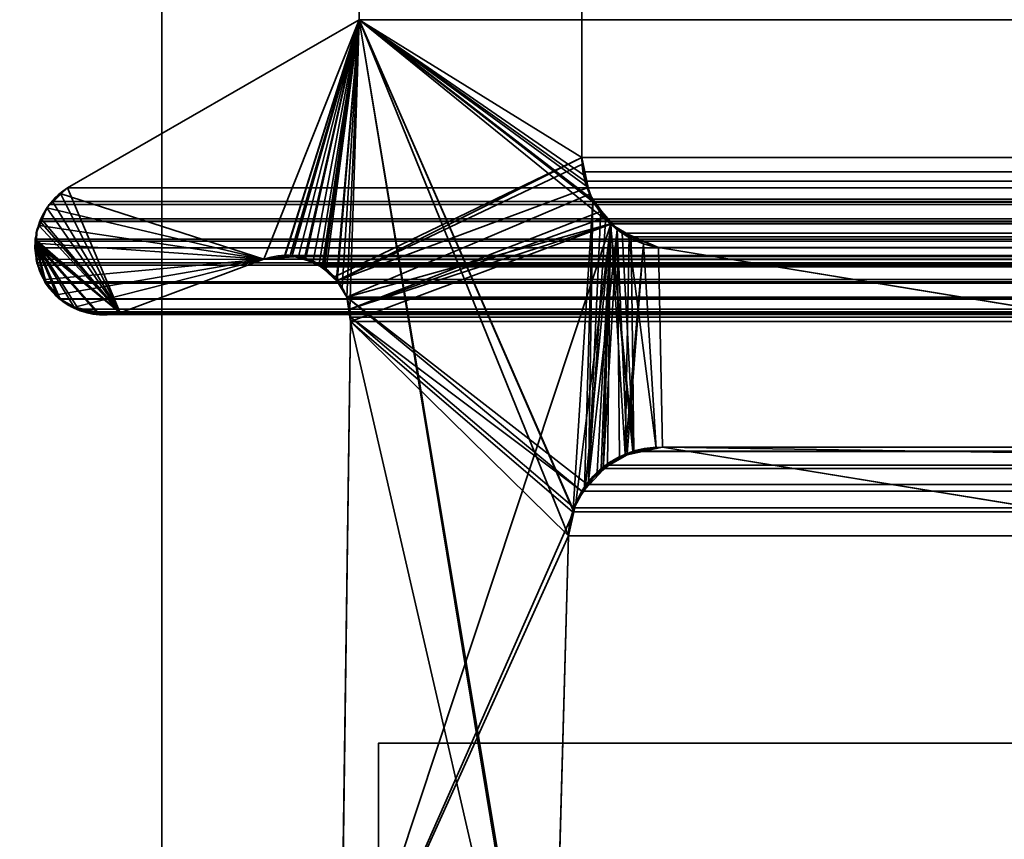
# Model space of a CAD drawing. Header units: millimetres. Extents: x -603 to 3703, y -115 to 193.
# Tile 456 of 656: x 1024.34 to 1028.89, y 3.57 to 7.35. Entities that reach past the tile are written whole.
import ezdxf

# ---------------------------------------------------------------- set-up
doc = ezdxf.new("R2010")
doc.units = ezdxf.units.MM
doc.layers.add('152', color=7, linetype='Continuous', true_color=0xffffff)

# ---------------------------------------------------------------- blocks, each defined once
blk = doc.blocks.new('UG_SURFACE_002')
at = {"layer": '152', "color": 252, "linetype": 'Continuous', "lineweight": 35}
for points in [[(2165, -18, 2212.25), (2165, 174.4, 2212.25), (835, 174.4, 2212.25), (835, -18, 2212.25)], [(985, -18, 2062.2499), (985, 174.4, 2062.2499), (2015.0001, 174.4, 2062.2499), (2015.0001, -18, 2062.2499)]]:
    blk.add_3dface(points, dxfattribs=at)
blk = doc.blocks.new('UG_SURFACE_050')
at = {"layer": '152', "color": 252, "linetype": 'Continuous', "lineweight": 35}
for points in [[(1025, -29.92, 2022.2499), (1025, 14.42, 2022.2499), (1023.5, 14.42, 2023.7501), (1023.5, -29.92, 2023.7501)], [(1023.5, -29.92, -8.75), (1023.5, 14.42, -8.75), (1025, 14.42, -8.75), (1025, -29.92, -8.75)], [(1025, -29.92, 2022.2499), (1025, -29.92, -8.75), (1025, 14.42, -8.75), (1025, 14.42, 2022.2499)]]:
    blk.add_3dface(points, dxfattribs=at)
blk = doc.blocks.new('UG_SURFACE_055')
at = {"layer": '152', "color": 252, "linetype": 'Continuous', "lineweight": 35}
for points in [[(1023.5, -29.92, 2023.7501), (1976.5, -29.92, 2023.7501), (1976.5, 14.42, 2023.7501), (1023.5, 14.42, 2023.7501)], [(1023.5, -29.92, 2023.7501), (1023.5, 14.42, 2023.7501), (1025, 14.42, 2022.2499), (1025, -29.92, 2022.2499)], [(1025, -29.92, 2022.2499), (1025, 14.42, 2022.2499), (1975, 14.42, 2022.2499), (1975, -29.92, 2022.2499)]]:
    blk.add_3dface(points, dxfattribs=at)
blk = doc.blocks.new('UG_SURFACE_057')
at = {"layer": '152', "color": 252, "linetype": 'Continuous', "lineweight": 35}
for points in [[(1026, 4.0145, -7.75), (1041, 4.0145, -7.75), (1041, 4.0145, -8.75), (1026, 4.0145, -8.75)], [(1041, 4.0145, -7.75), (1026, 4.0145, -7.75), (1026, -24.9528, -7.75), (1974, -24.9528, -7.75)], [(1026, -24.9528, -8.75), (1026, 4.0145, -8.75), (1041, 4.0145, -8.75)], [(1041, 4.0145, -8.75), (1959, 4.0145, -8.75), (1026, -24.9528, -8.75)], [(1959, 4.0145, -8.75), (1974, 4.0145, -8.75), (1974, -24.9528, -8.75), (1026, -24.9528, -8.75)], [(1026, -24.9528, -7.75), (1026, 4.0145, -7.75), (1026, 4.0145, -8.75), (1026, -24.9528, -8.75)]]:
    blk.add_3dface(points, dxfattribs=at)
blk = doc.blocks.new('UG_SURFACE_092')
at = {"layer": '152', "color": 7, "linetype": 'Continuous', "lineweight": 35}
for points in [[(1026.9384, 11.8663, -8.75), (1026.9384, 6.7187, -8.75), (1025.9112, 7.3541, -8.75), (1025.9112, 11.6334, -8.75)], [(1026.9384, 6.7187, 2020.3116), (1026.9384, 11.8663, 2020.3116), (1025.9112, 11.6334, 2021.3387), (1025.9112, 7.3541, 2021.3387)], [(1026.9384, 6.7187, -8.75), (1026.9384, 11.8663, -8.75), (1026.9384, 11.8663, 2020.3116), (1026.9384, 6.7187, 2020.3116)], [(1025.9112, 7.3541, 2021.3387), (1025.9112, 11.6334, 2021.3387), (1025.9112, 11.6334, -8.75), (1025.9112, 7.3541, -8.75)], [(1024.5358, 6.55, -8.75), (1024.5647, 6.5775, -8.75), (1025.9112, 7.3541, -8.75), (1025.4709, 6.2483, -8.75)], [(1024.5647, 6.5775, 2022.6853), (1025.9112, 7.3541, 2021.3387), (1025.9112, 7.3541, -8.75), (1024.5647, 6.5775, -8.75)], [(1024.8069, 6.0016, 2022.4433), (1025.4709, 6.2483, 2021.7791), (1025.9112, 7.3541, 2021.3387), (1024.5647, 6.5775, 2022.6853)], [(1025.5657, 6.2625, -8.75), (1025.4709, 6.2483, -8.75), (1025.9112, 7.3541, -8.75)], [(1025.9112, 7.3541, 2021.3387), (1025.4709, 6.2483, 2021.7791), (1025.5656, 6.2561, 2021.6844)], [(1025.5656, 6.2561, 2021.6844), (1025.6313, 6.2615, 2021.6186), (1025.9112, 7.3541, 2021.3387)], [(1025.9112, 7.3541, -8.75), (1025.5923, 6.2665, -8.75), (1025.5657, 6.2625, -8.75)], [(1025.6628, 6.2488, -8.75), (1025.5923, 6.2665, -8.75), (1025.9112, 7.3541, -8.75)], [(1025.9112, 7.3541, 2021.3387), (1025.6313, 6.2615, 2021.6186), (1025.6625, 6.2472, 2021.5874)], [(1025.6625, 6.2472, 2021.5874), (1025.7499, 6.2071, 2021.5001), (1025.9112, 7.3541, 2021.3387)], [(1025.9112, 7.3541, -8.75), (1025.6983, 6.2399, -8.75), (1025.6628, 6.2488, -8.75)], [(1025.7467, 6.2043, -8.75), (1025.6983, 6.2399, -8.75), (1025.9112, 7.3541, -8.75)], [(1025.9112, 7.3541, -8.75), (1026.9384, 6.7187, -8.75), (1025.7963, 6.1678, -8.75), (1025.7467, 6.2043, -8.75)], [(1025.7499, 6.2071, 2021.5001), (1025.7584, 6.2033, 2021.4915), (1025.9112, 7.3541, 2021.3387)], [(1025.9112, 7.3541, 2021.3387), (1025.7584, 6.2033, 2021.4915), (1025.8086, 6.1456, 2021.4415)], [(1025.8086, 6.1456, 2021.4415), (1025.8318, 6.1188, 2021.4181), (1025.9112, 7.3541, 2021.3387)], [(1025.9112, 7.3541, 2021.3387), (1025.8318, 6.1188, 2021.4181), (1025.8535, 6.0731, 2021.3964)], [(1025.8535, 6.0731, 2021.3964), (1025.8678, 6.0177, 2021.3821), (1025.9112, 7.3541, 2021.3387)], [(1026.8117, 1.8784, 2020.4382), (1025.9112, 7.3541, 2021.3387), (1025.8678, 6.0177, 2021.3821), (1025.8716, 5.9608, 2021.3785)], [(1025.9112, 7.3541, 2021.3387), (1026.9462, 6.638, 2020.3037), (1026.9414, 6.6882, 2020.3085), (1026.9384, 6.7187, 2020.3116)], [(1025.9112, 7.3541, 2021.3387), (1026.8995, 5.0942, 2020.3505), (1026.9901, 6.5167, 2020.2599), (1026.9666, 6.5817, 2020.2835)], [(1025.9112, 7.3541, 2021.3387), (1026.799, 1.9593, 2020.4511), (1026.7951, 2.0412, 2020.4549)], [(1026.9666, 6.5817, 2020.2835), (1026.9462, 6.638, 2020.3037), (1025.9112, 7.3541, 2021.3387)], [(1025.9112, 7.3541, 2021.3387), (1026.8776, 4.9715, 2020.3724), (1026.8986, 5.0895, 2020.3514)], [(1025.9112, 7.3541, 2021.3387), (1026.8117, 1.8784, 2020.4382), (1026.799, 1.9593, 2020.4511)], [(1026.7951, 2.0412, 2020.4549), (1026.8776, 4.9715, 2020.3724), (1025.9112, 7.3541, 2021.3387)], [(1026.8986, 5.0895, 2020.3514), (1026.8995, 5.0942, 2020.3505), (1025.9112, 7.3541, 2021.3387)], [(1025.8081, 6.1482, -8.75), (1025.7963, 6.1678, -8.75), (1026.9384, 6.7187, -8.75)], [(1025.8081, 6.1482, -8.75), (1026.9384, 6.7187, -8.75), (1026.9448, 6.689, -8.75)], [(1025.8081, 6.1482, -8.75), (1026.9448, 6.689, -8.75), (1026.9678, 6.5798, -8.75)], [(1026.9384, 6.7187, -8.75), (1026.9384, 6.7187, 2020.3116), (1026.9414, 6.6882, 2020.3085)], [(1026.9414, 6.6882, 2020.3085), (1026.9448, 6.689, -8.75), (1026.9384, 6.7187, -8.75)], [(1026.9448, 6.689, -8.75), (1026.9414, 6.6882, 2020.3085), (1026.9462, 6.638, 2020.3037)], [(1026.9448, 6.689, -8.75), (1026.9462, 6.638, 2020.3037), (1026.9666, 6.5817, 2020.2835)], [(1026.9666, 6.5817, 2020.2835), (1026.9678, 6.5798, -8.75), (1026.9448, 6.689, -8.75)], [(1024.4691, 6.4856, -8.75), (1024.47, 6.4877, -8.75), (1024.5358, 6.55, -8.75), (1025.4709, 6.2483, -8.75)], [(1024.5343, 6.5488, 2022.7156), (1024.4706, 6.4886, 2022.7795), (1024.4691, 6.4854, 2022.7809), (1024.8069, 6.0016, 2022.4433)], [(1024.5343, 6.5488, 2022.7156), (1024.5358, 6.55, -8.75), (1024.47, 6.4877, -8.75)], [(1024.47, 6.4877, -8.75), (1024.4706, 6.4886, 2022.7795), (1024.5343, 6.5488, 2022.7156)], [(1024.5358, 6.55, -8.75), (1024.5343, 6.5488, 2022.7156), (1024.5647, 6.5775, 2022.6853)], [(1024.5647, 6.5775, 2022.6853), (1024.5343, 6.5488, 2022.7156), (1024.8069, 6.0016, 2022.4433)], [(1024.5647, 6.5775, 2022.6853), (1024.5647, 6.5775, -8.75), (1024.5358, 6.55, -8.75)], [(1026.9678, 6.5798, -8.75), (1026.9742, 6.5488, -8.75), (1025.8535, 6.0731, -8.75), (1025.8081, 6.1482, -8.75)], [(1025.8678, 6.0177, -8.75), (1025.8535, 6.0731, -8.75), (1026.9742, 6.5488, -8.75), (1027.0296, 6.471, -8.75)], [(1026.9742, 6.5488, -8.75), (1026.9666, 6.5817, 2020.2835), (1026.9901, 6.5167, 2020.2599)], [(1026.9742, 6.5488, -8.75), (1026.9678, 6.5798, -8.75), (1026.9666, 6.5817, 2020.2835)], [(1026.9742, 6.5488, -8.75), (1026.9901, 6.5167, 2020.2599), (1027.027, 6.4733, 2020.2231)], [(1027.027, 6.4733, 2020.2231), (1027.0296, 6.471, -8.75), (1026.9742, 6.5488, -8.75)], [(1026.9901, 6.5167, 2020.2599), (1026.8995, 5.0942, 2020.3505), (1026.9511, 5.1885, 2020.299)], [(1026.9511, 5.1885, 2020.299), (1026.9694, 5.2222, 2020.2806), (1026.9901, 6.5167, 2020.2599)], [(1027.027, 6.4733, 2020.2231), (1026.9901, 6.5167, 2020.2599), (1026.9694, 5.2222, 2020.2806)], [(1024.4348, 6.4049, -8.75), (1024.4322, 6.405, 2022.8179), (1024.4691, 6.4854, 2022.7809)], [(1024.8069, 6.0016, 2022.4433), (1024.4691, 6.4854, 2022.7809), (1024.4322, 6.405, 2022.8179)], [(1024.4691, 6.4854, 2022.7809), (1024.4691, 6.4856, -8.75), (1024.4348, 6.4049, -8.75)], [(1025.4709, 6.2483, -8.75), (1024.4348, 6.4049, -8.75), (1024.4691, 6.4856, -8.75)], [(1024.4691, 6.4856, -8.75), (1024.4691, 6.4854, 2022.7809), (1024.4706, 6.4886, 2022.7795)], [(1024.4706, 6.4886, 2022.7795), (1024.47, 6.4877, -8.75), (1024.4691, 6.4856, -8.75)], [(1025.8678, 6.0177, -8.75), (1027.0296, 6.471, -8.75), (1027.0498, 6.4428, -8.75)], [(1027.0493, 6.447, 2020.2007), (1027.027, 6.4733, 2020.2231), (1026.9694, 5.2222, 2020.2806)], [(1027.0296, 6.471, -8.75), (1027.027, 6.4733, 2020.2231), (1027.0493, 6.447, 2020.2007)], [(1027.0493, 6.447, 2020.2007), (1027.0498, 6.4428, -8.75), (1027.0296, 6.471, -8.75)], [(1025.825, 2.6459, -8.75), (1027.0734, 6.4097, -8.75), (1026.9108, 5.1239, -8.75), (1026.9032, 5.0887, -8.75)], [(1027.0734, 6.4097, -8.75), (1025.825, 2.6459, -8.75), (1025.8716, 5.9608, -8.75)], [(1027.0498, 6.4428, -8.75), (1027.0734, 6.4097, -8.75), (1025.8678, 6.0177, -8.75)], [(1025.8716, 5.9608, -8.75), (1025.8678, 6.0177, -8.75), (1027.0734, 6.4097, -8.75)], [(1026.9549, 5.1872, -8.75), (1026.9108, 5.1239, -8.75), (1027.0734, 6.4097, -8.75)], [(1027.0734, 6.4097, -8.75), (1027.0095, 5.2657, -8.75), (1026.9549, 5.1872, -8.75)], [(1026.9694, 5.2222, 2020.2806), (1027.1012, 6.386, 2020.1488), (1027.0493, 6.447, 2020.2007)], [(1027.0365, 5.2832, -8.75), (1027.0095, 5.2657, -8.75), (1027.0734, 6.4097, -8.75)], [(1027.0734, 6.4097, -8.75), (1027.1389, 5.3495, -8.75), (1027.0365, 5.2832, -8.75)], [(1027.0498, 6.4428, -8.75), (1027.0493, 6.447, 2020.2007), (1027.1012, 6.386, 2020.1488)], [(1027.1012, 6.386, 2020.1488), (1027.0734, 6.4097, -8.75), (1027.0498, 6.4428, -8.75)], [(1027.1389, 5.3495, -8.75), (1027.0734, 6.4097, -8.75), (1027.1571, 6.3596, -8.75)], [(1027.0734, 6.4097, -8.75), (1027.1012, 6.386, 2020.1488), (1027.1547, 6.3626, 2020.0953)], [(1027.1547, 6.3626, 2020.0953), (1027.1571, 6.3596, -8.75), (1027.0734, 6.4097, -8.75)], [(1024.4322, 6.405, 2022.8179), (1024.4243, 6.388, 2022.8257), (1024.4168, 6.3218, 2022.8333), (1024.8069, 6.0016, 2022.4433)], [(1024.4201, 6.3223, -8.75), (1024.4168, 6.3218, 2022.8333), (1024.4243, 6.388, 2022.8257)], [(1024.4201, 6.3223, -8.75), (1024.4203, 6.3707, -8.75), (1024.4348, 6.4049, -8.75), (1025.4709, 6.2483, -8.75)], [(1024.4243, 6.388, 2022.8257), (1024.4203, 6.3707, -8.75), (1024.4201, 6.3223, -8.75)], [(1024.4203, 6.3707, -8.75), (1024.4243, 6.388, 2022.8257), (1024.4322, 6.405, 2022.8179)], [(1024.4322, 6.405, 2022.8179), (1024.4348, 6.4049, -8.75), (1024.4203, 6.3707, -8.75)], [(1027.1012, 6.386, 2020.1488), (1026.9694, 5.2222, 2020.2806), (1027.038, 5.2773, 2020.2119)], [(1027.038, 5.2773, 2020.2119), (1027.1133, 5.3379, 2020.1368), (1027.1012, 6.386, 2020.1488)], [(1027.1547, 6.3626, 2020.0953), (1027.1012, 6.386, 2020.1488), (1027.1482, 5.3455, 2020.1018), (1027.2824, 5.3748, 2019.9676)], [(1027.1012, 6.386, 2020.1488), (1027.1133, 5.3379, 2020.1368), (1027.1482, 5.3455, 2020.1018)], [(1024.4235, 6.2316, 2022.8267), (1024.4142, 6.2992, 2022.8357), (1024.4201, 6.3223, -8.75)], [(1024.4142, 6.2992, 2022.8357), (1024.4168, 6.3218, 2022.8333), (1024.4201, 6.3223, -8.75)], [(1024.4168, 6.3218, 2022.8333), (1024.4142, 6.2992, 2022.8357), (1024.4235, 6.2316, 2022.8267), (1024.457, 6.1528, 2022.7931)], [(1024.457, 6.1528, 2022.7931), (1024.5141, 6.0866, 2022.7361), (1024.4168, 6.3218, 2022.8333)], [(1024.5141, 6.0866, 2022.7361), (1024.5521, 6.0471, 2022.6979), (1024.5962, 6.0239, 2022.6538), (1024.4168, 6.3218, 2022.8333)], [(1024.5962, 6.0239, 2022.6538), (1024.6167, 6.0132, 2022.6333), (1024.6972, 6.0054, 2022.5527), (1024.4168, 6.3218, 2022.8333)], [(1024.6972, 6.0054, 2022.5527), (1024.785, 5.9969, 2022.465), (1024.8069, 6.0016, 2022.4433), (1024.4168, 6.3218, 2022.8333)], [(1024.4201, 6.3223, -8.75), (1024.4199, 6.2475, -8.75), (1024.4235, 6.2316, 2022.8267)], [(1024.4199, 6.2475, -8.75), (1024.4201, 6.3223, -8.75), (1025.4709, 6.2483, -8.75)], [(1027.1571, 6.3596, -8.75), (1027.2237, 6.3197, -8.75), (1027.1389, 5.3495, -8.75)], [(1027.1478, 5.3511, -8.75), (1027.1389, 5.3495, -8.75), (1027.2237, 6.3197, -8.75)], [(1027.2826, 5.3758, -8.75), (1027.1478, 5.3511, -8.75), (1027.2237, 6.3197, -8.75)], [(1027.2824, 5.3748, 2019.9676), (1027.3108, 5.381, 2019.9392), (1027.2921, 6.3024, 2019.958), (1027.1547, 6.3626, 2020.0953)], [(1027.1571, 6.3596, -8.75), (1027.1547, 6.3626, 2020.0953), (1027.2921, 6.3024, 2019.958)], [(1027.2921, 6.3024, 2019.958), (1027.2237, 6.3197, -8.75), (1027.1571, 6.3596, -8.75)], [(1027.2237, 6.3197, -8.75), (1027.2921, 6.3024, -8.75), (1027.3108, 5.381, -8.75), (1027.2826, 5.3758, -8.75)], [(1027.2921, 6.3024, 2019.958), (1027.2921, 6.3024, -8.75), (1027.2237, 6.3197, -8.75)], [(1036.4149, 3.8982, -8.75), (1027.3108, 5.381, -8.75), (1027.2921, 6.3024, -8.75), (1033.5108, 5.2872, -8.75)], [(1033.5108, 5.2872, 2013.7391), (1027.2921, 6.3024, 2019.958), (1027.3108, 5.381, 2019.9392)], [(1033.5108, 5.2872, -8.75), (1027.2921, 6.3024, -8.75), (1027.2921, 6.3024, 2019.958), (1033.5108, 5.2872, 2013.7391)], [(1025.4709, 6.2483, -8.75), (1024.4612, 6.1543, -8.75), (1024.4235, 6.2316, -8.75), (1024.4199, 6.2475, -8.75)], [(1024.4199, 6.2475, -8.75), (1024.4235, 6.2316, -8.75), (1024.4235, 6.2316, 2022.8267)], [(1024.4235, 6.2316, -8.75), (1024.4612, 6.1543, -8.75), (1024.457, 6.1528, 2022.7931)], [(1024.457, 6.1528, 2022.7931), (1024.4235, 6.2316, 2022.8267), (1024.4235, 6.2316, -8.75)], [(1024.5142, 6.0843, -8.75), (1024.4808, 6.1139, -8.75), (1024.4612, 6.1543, -8.75), (1025.4709, 6.2483, -8.75)], [(1024.5974, 6.0268, -8.75), (1024.5675, 6.0372, -8.75), (1024.5142, 6.0843, -8.75), (1025.4709, 6.2483, -8.75)], [(1024.5974, 6.0268, -8.75), (1025.4709, 6.2483, -8.75), (1024.8069, 6.0016, -8.75), (1024.6966, 5.995, -8.75)], [(1025.4709, 6.2483, 2021.7791), (1024.8069, 6.0016, 2022.4433), (1024.8069, 6.0016, -8.75), (1025.4709, 6.2483, -8.75)], [(1025.4709, 6.2483, -8.75), (1025.5657, 6.2625, -8.75), (1025.5656, 6.2561, 2021.6844)], [(1025.5656, 6.2561, 2021.6844), (1025.4709, 6.2483, 2021.7791), (1025.4709, 6.2483, -8.75)], [(1025.6313, 6.2615, 2021.6186), (1025.5656, 6.2561, 2021.6844), (1025.5657, 6.2625, -8.75)], [(1025.6313, 6.2615, 2021.6186), (1025.5657, 6.2625, -8.75), (1025.5923, 6.2665, -8.75)], [(1025.5923, 6.2665, -8.75), (1025.6628, 6.2488, -8.75), (1025.6625, 6.2472, 2021.5874)], [(1025.6625, 6.2472, 2021.5874), (1025.6313, 6.2615, 2021.6186), (1025.5923, 6.2665, -8.75)], [(1025.6625, 6.2472, 2021.5874), (1025.6628, 6.2488, -8.75), (1025.6983, 6.2399, -8.75)], [(1025.7499, 6.2071, 2021.5001), (1025.6625, 6.2472, 2021.5874), (1025.6983, 6.2399, -8.75)], [(1025.6983, 6.2399, -8.75), (1025.7467, 6.2043, -8.75), (1025.7499, 6.2071, 2021.5001)], [(1025.7584, 6.2033, 2021.4915), (1025.7499, 6.2071, 2021.5001), (1025.7467, 6.2043, -8.75)], [(1025.7467, 6.2043, -8.75), (1025.7963, 6.1678, -8.75), (1025.8086, 6.1456, 2021.4415)], [(1025.8086, 6.1456, 2021.4415), (1025.7584, 6.2033, 2021.4915), (1025.7467, 6.2043, -8.75)], [(1024.4622, 6.1404, 2022.7878), (1024.457, 6.1528, 2022.7931), (1024.4612, 6.1543, -8.75)], [(1024.457, 6.1528, 2022.7931), (1024.4622, 6.1404, 2022.7878), (1024.5141, 6.0866, 2022.7361)], [(1024.4612, 6.1543, -8.75), (1024.4808, 6.1139, -8.75), (1024.4622, 6.1404, 2022.7878)], [(1024.5141, 6.0866, 2022.7361), (1024.4622, 6.1404, 2022.7878), (1024.4808, 6.1139, -8.75)], [(1025.7963, 6.1678, -8.75), (1025.8081, 6.1482, -8.75), (1025.8086, 6.1456, 2021.4415)], [(1025.8081, 6.1482, -8.75), (1025.8535, 6.0731, -8.75), (1025.8535, 6.0731, 2021.3964)], [(1025.8535, 6.0731, 2021.3964), (1025.8318, 6.1188, 2021.4181), (1025.8081, 6.1482, -8.75)], [(1025.8318, 6.1188, 2021.4181), (1025.8086, 6.1456, 2021.4415), (1025.8081, 6.1482, -8.75)], [(1024.4808, 6.1139, -8.75), (1024.5142, 6.0843, -8.75), (1024.5141, 6.0866, 2022.7361)], [(1024.5521, 6.0471, 2022.6979), (1024.5141, 6.0866, 2022.7361), (1024.5142, 6.0843, -8.75)], [(1024.5142, 6.0843, -8.75), (1024.5675, 6.0372, -8.75), (1024.5521, 6.0471, 2022.6979)], [(1024.5962, 6.0239, 2022.6538), (1024.5521, 6.0471, 2022.6979), (1024.5675, 6.0372, -8.75)], [(1025.8535, 6.0731, -8.75), (1025.8678, 6.0177, -8.75), (1025.8716, 5.9608, 2021.3785)], [(1025.8716, 5.9608, 2021.3785), (1025.8678, 6.0177, 2021.3821), (1025.8535, 6.0731, -8.75)], [(1025.8678, 6.0177, 2021.3821), (1025.8535, 6.0731, 2021.3964), (1025.8535, 6.0731, -8.75)], [(1024.5675, 6.0372, -8.75), (1024.5974, 6.0268, -8.75), (1024.5962, 6.0239, 2022.6538)], [(1024.6167, 6.0132, 2022.6333), (1024.5962, 6.0239, 2022.6538), (1024.5974, 6.0268, -8.75)], [(1024.5974, 6.0268, -8.75), (1024.6897, 5.9946, -8.75), (1024.6972, 6.0054, 2022.5527)], [(1024.6972, 6.0054, 2022.5527), (1024.6167, 6.0132, 2022.6333), (1024.5974, 6.0268, -8.75)], [(1024.6966, 5.995, -8.75), (1024.6897, 5.9946, -8.75), (1024.5974, 6.0268, -8.75)], [(1024.6897, 5.9946, -8.75), (1024.6966, 5.995, -8.75), (1024.6972, 6.0054, 2022.5527)], [(1024.785, 5.9969, 2022.465), (1024.6972, 6.0054, 2022.5527), (1024.6966, 5.995, -8.75)], [(1024.6966, 5.995, -8.75), (1024.8069, 6.0016, -8.75), (1024.8069, 6.0016, 2022.4433)], [(1024.8069, 6.0016, 2022.4433), (1024.785, 5.9969, 2022.465), (1024.6966, 5.995, -8.75)], [(1025.8678, 6.0177, -8.75), (1025.8716, 5.9608, -8.75), (1025.8716, 5.9608, 2021.3785)], [(1025.825, 2.6459, 2021.425), (1025.8716, 5.9608, 2021.3785), (1025.8716, 5.9608, -8.75), (1025.825, 2.6459, -8.75)], [(1025.8716, 5.9608, 2021.3785), (1025.825, 2.6459, 2021.425), (1025.826, 2.4847, 2021.4241), (1026.8117, 1.8784, 2020.4382)], [(1027.1478, 5.3511, -8.75), (1027.2826, 5.3758, -8.75), (1027.2824, 5.3748, 2019.9676)], [(1027.2824, 5.3748, 2019.9676), (1027.1482, 5.3455, 2020.1018), (1027.1478, 5.3511, -8.75)], [(1027.3108, 5.381, 2019.9392), (1027.2824, 5.3748, 2019.9676), (1027.2826, 5.3758, -8.75)], [(1027.2826, 5.3758, -8.75), (1027.3108, 5.381, -8.75), (1027.3108, 5.381, 2019.9392)], [(1027.3108, 5.381, 2019.9392), (1036.4149, 3.8982, 2010.8352), (1033.5448, 5.2832, 2013.7053), (1033.5108, 5.2872, 2013.7391)], [(1027.3108, 5.381, -8.75), (1036.4149, 3.8982, -8.75), (1036.4149, 3.8982, 2010.8352), (1027.3108, 5.381, 2019.9392)], [(1027.0365, 5.2832, -8.75), (1027.1389, 5.3495, -8.75), (1027.1482, 5.3455, 2020.1018)], [(1027.1482, 5.3455, 2020.1018), (1027.1133, 5.3379, 2020.1368), (1027.0365, 5.2832, -8.75)], [(1027.1133, 5.3379, 2020.1368), (1027.038, 5.2773, 2020.2119), (1027.0365, 5.2832, -8.75)], [(1027.1389, 5.3495, -8.75), (1027.1478, 5.3511, -8.75), (1027.1482, 5.3455, 2020.1018)], [(1026.9549, 5.1872, -8.75), (1027.0095, 5.2657, -8.75), (1027.038, 5.2773, 2020.2119)], [(1027.038, 5.2773, 2020.2119), (1026.9694, 5.2222, 2020.2806), (1026.9549, 5.1872, -8.75)], [(1027.0095, 5.2657, -8.75), (1027.0365, 5.2832, -8.75), (1027.038, 5.2773, 2020.2119)], [(1026.9511, 5.1885, 2020.299), (1026.8995, 5.0942, 2020.3505), (1026.9108, 5.1239, -8.75)], [(1026.9108, 5.1239, -8.75), (1026.9549, 5.1872, -8.75), (1026.9511, 5.1885, 2020.299)], [(1026.9694, 5.2222, 2020.2806), (1026.9511, 5.1885, 2020.299), (1026.9549, 5.1872, -8.75)], [(1026.8995, 5.0942, 2020.3505), (1026.8986, 5.0895, 2020.3514), (1026.9032, 5.0887, -8.75)], [(1026.9032, 5.0887, -8.75), (1026.9108, 5.1239, -8.75), (1026.8995, 5.0942, 2020.3505)], [(1026.9032, 5.0887, -8.75), (1026.8776, 4.9715, -8.75), (1025.825, 2.6459, -8.75)], [(1026.8776, 4.9715, -8.75), (1026.9032, 5.0887, -8.75), (1026.8986, 5.0895, 2020.3514)], [(1026.8986, 5.0895, 2020.3514), (1026.8776, 4.9715, 2020.3724), (1026.8776, 4.9715, -8.75)], [(1026.8776, 4.9715, -8.75), (1026.7951, 2.0412, -8.75), (1025.8255, 2.4846, -8.75), (1025.825, 2.6459, -8.75)], [(1026.7951, 2.0412, -8.75), (1026.8776, 4.9715, -8.75), (1026.8776, 4.9715, 2020.3724), (1026.7951, 2.0412, 2020.4549)]]:
    blk.add_3dface(points, dxfattribs=at)
blk = doc.blocks.new('UG_SURFACE_093')
at = {"layer": '152', "color": 7, "linetype": 'Continuous', "lineweight": 35}
for points in [[(1025.9112, 7.3541, 2021.3387), (1025.9112, 11.6334, 2021.3387), (1026.9384, 11.8663, 2020.3116), (1026.9384, 6.7187, 2020.3116)], [(1026.9384, 6.7187, 2020.3116), (1026.9384, 11.8663, 2020.3116), (1973.0616, 11.8663, 2020.3116), (1973.0616, 6.7187, 2020.3116)], [(1974.0888, 7.3541, 2021.3387), (1974.0888, 11.6334, 2021.3387), (1025.9112, 11.6334, 2021.3387), (1025.9112, 7.3541, 2021.3387)], [(1024.5647, 6.5775, 2022.6853), (1025.9112, 7.3541, 2021.3387), (1025.4709, 6.2483, 2021.7791), (1024.8069, 6.0016, 2022.4433)], [(1975.4353, 6.5775, 2022.6853), (1974.0888, 7.3541, 2021.3387), (1025.9112, 7.3541, 2021.3387), (1024.5647, 6.5775, 2022.6853)], [(1025.5657, 6.2609, 2021.6842), (1025.4709, 6.2483, 2021.7791), (1025.9112, 7.3541, 2021.3387)], [(1025.9112, 7.3541, 2021.3387), (1025.6022, 6.2657, 2021.6477), (1025.5657, 6.2609, 2021.6842)], [(1025.6568, 6.2479, 2021.5931), (1025.6022, 6.2657, 2021.6477), (1025.9112, 7.3541, 2021.3387)], [(1025.9112, 7.3541, 2021.3387), (1025.7264, 6.2251, 2021.5235), (1025.6568, 6.2479, 2021.5931)], [(1025.7397, 6.2137, 2021.5104), (1025.7264, 6.2251, 2021.5235), (1025.9112, 7.3541, 2021.3387)], [(1025.8064, 6.1556, 2021.4436), (1025.7397, 6.2137, 2021.5104), (1025.9112, 7.3541, 2021.3387)], [(1025.9112, 7.3541, 2021.3387), (1025.8069, 6.1552, 2021.4431), (1025.8064, 6.1556, 2021.4436)], [(1025.9112, 7.3541, 2021.3387), (1027.0704, 6.4125, 2020.1795), (1025.8535, 6.0731, 2021.3964), (1025.8069, 6.1552, 2021.4431)], [(1025.9112, 7.3541, 2021.3387), (1026.9531, 6.6087, 2020.2971), (1026.9871, 6.5254, 2020.263)], [(1026.9871, 6.5254, 2020.263), (1026.9926, 6.5122, 2020.2575), (1025.9112, 7.3541, 2021.3387)], [(1026.9384, 6.7187, 2020.3116), (1026.9474, 6.6514, 2020.3025), (1026.9531, 6.6087, 2020.2971), (1025.9112, 7.3541, 2021.3387)], [(1026.9926, 6.5122, 2020.2575), (1027.0636, 6.4213, 2020.1864), (1027.0704, 6.4125, 2020.1795), (1025.9112, 7.3541, 2021.3387)], [(1026.9384, 6.7187, 2020.3116), (1973.0564, 6.6534, 2020.3063), (1973.0557, 6.6507, 2020.3056)], [(1026.9384, 6.7187, 2020.3116), (1973.0616, 6.7187, 2020.3116), (1973.0564, 6.6534, 2020.3063)], [(1973.0557, 6.6507, 2020.3056), (1026.9474, 6.6514, 2020.3025), (1026.9384, 6.7187, 2020.3116)], [(1026.9474, 6.6514, 2020.3025), (1973.0557, 6.6507, 2020.3056), (1973.0271, 6.5518, 2020.277)], [(1026.9531, 6.6087, 2020.2971), (1026.9474, 6.6514, 2020.3025), (1973.0271, 6.5518, 2020.277)], [(1026.9531, 6.6087, 2020.2971), (1973.0271, 6.5518, 2020.277), (1973.012, 6.5272, 2020.262)], [(1973.012, 6.5272, 2020.262), (1026.9871, 6.5254, 2020.263), (1026.9531, 6.6087, 2020.2971)], [(1024.8069, 6.0016, 2022.4433), (1024.4948, 6.5146, 2022.7554), (1024.5647, 6.5775, 2022.6853)], [(1024.5647, 6.5775, 2022.6853), (1024.4948, 6.5146, 2022.7554), (1975.5043, 6.5123, 2022.7542)], [(1975.5043, 6.5123, 2022.7542), (1975.4353, 6.5775, 2022.6853), (1024.5647, 6.5775, 2022.6853)], [(1024.4424, 6.4348, 2022.8076), (1024.48, 6.5013, 2022.7702), (1024.4948, 6.5146, 2022.7554), (1024.8069, 6.0016, 2022.4433)], [(1024.48, 6.5013, 2022.7702), (1024.4424, 6.4348, 2022.8076), (1975.5571, 6.4344, 2022.8071)], [(1024.4948, 6.5146, 2022.7554), (1024.48, 6.5013, 2022.7702), (1975.5294, 6.4886, 2022.7795)], [(1024.48, 6.5013, 2022.7702), (1975.5571, 6.4344, 2022.8071), (1975.5294, 6.4886, 2022.7795)], [(1975.5294, 6.4886, 2022.7795), (1975.5043, 6.5123, 2022.7542), (1024.4948, 6.5146, 2022.7554)], [(1026.9926, 6.5122, 2020.2575), (1026.9871, 6.5254, 2020.263), (1973.012, 6.5272, 2020.262)], [(1026.9926, 6.5122, 2020.2575), (1973.012, 6.5272, 2020.262), (1972.9639, 6.449, 2020.2138)], [(1026.9926, 6.5122, 2020.2575), (1972.9639, 6.449, 2020.2138), (1972.9353, 6.4248, 2020.1855)], [(1972.9353, 6.4248, 2020.1855), (1027.0636, 6.4213, 2020.1864), (1026.9926, 6.5122, 2020.2575)], [(1024.4159, 6.3416, 2022.8341), (1024.4354, 6.4222, 2022.8148), (1024.4366, 6.4244, 2022.8133), (1024.8069, 6.0016, 2022.4433)], [(1024.4354, 6.4222, 2022.8148), (1024.4159, 6.3416, 2022.8341), (1975.5839, 6.331, 2022.8341)], [(1024.4366, 6.4244, 2022.8133), (1024.4354, 6.4222, 2022.8148), (1975.5681, 6.4131, 2022.8181)], [(1024.4354, 6.4222, 2022.8148), (1975.5839, 6.331, 2022.8341), (1975.5681, 6.4131, 2022.8181)], [(1024.8069, 6.0016, 2022.4433), (1024.4366, 6.4244, 2022.8133), (1024.4424, 6.4348, 2022.8076)], [(1024.4424, 6.4348, 2022.8076), (1024.4366, 6.4244, 2022.8133), (1975.5626, 6.4236, 2022.8126)], [(1975.5681, 6.4131, 2022.8181), (1975.5626, 6.4236, 2022.8126), (1024.4366, 6.4244, 2022.8133)], [(1975.5626, 6.4236, 2022.8126), (1975.5571, 6.4344, 2022.8071), (1024.4424, 6.4348, 2022.8076)], [(1025.8535, 6.0731, 2021.3964), (1027.0704, 6.4125, 2020.1795), (1027.0281, 5.2822, 2020.2219), (1026.965, 5.2089, 2020.2849)], [(1027.0572, 5.2979, 2020.1929), (1027.0281, 5.2822, 2020.2219), (1027.0704, 6.4125, 2020.1795)], [(1027.0704, 6.4125, 2020.1795), (1027.1747, 5.3615, 2020.0753), (1027.0572, 5.2979, 2020.1929)], [(1027.0704, 6.4125, 2020.1795), (1027.0636, 6.4213, 2020.1864), (1972.9353, 6.4248, 2020.1855)], [(1027.1249, 6.3688, 2020.1252), (1027.0704, 6.4125, 2020.1795), (1972.9353, 6.4248, 2020.1855)], [(1027.0704, 6.4125, 2020.1795), (1027.1783, 5.3634, 2020.0717), (1027.1747, 5.3615, 2020.0753)], [(1027.1783, 5.3634, 2020.0717), (1027.0704, 6.4125, 2020.1795), (1027.1249, 6.3688, 2020.1252)], [(1027.1249, 6.3688, 2020.1252), (1972.9353, 6.4248, 2020.1855), (1972.8527, 6.3547, 2020.1027)], [(1027.1249, 6.3688, 2020.1252), (1972.8527, 6.3547, 2020.1027), (1972.8342, 6.3481, 2020.0841)], [(1972.8342, 6.3481, 2020.0841), (1027.1665, 6.3523, 2020.0834), (1027.1249, 6.3688, 2020.1252)], [(1027.1783, 5.3634, 2020.0717), (1027.1249, 6.3688, 2020.1252), (1027.1665, 6.3523, 2020.0834)], [(1024.4275, 6.2218, 2022.8224), (1024.4235, 6.2316, 2022.8267), (1024.4142, 6.3011, 2022.836), (1024.4154, 6.3315, 2022.8345)], [(1975.5791, 6.243, 2022.8291), (1024.4154, 6.3315, 2022.8345), (1024.4142, 6.3011, 2022.836)], [(1024.8069, 6.0016, 2022.4433), (1024.4154, 6.3315, 2022.8345), (1024.4159, 6.3416, 2022.8341)], [(1024.4159, 6.3416, 2022.8341), (1024.4154, 6.3315, 2022.8345), (1975.5839, 6.331, 2022.8341)], [(1024.4154, 6.3315, 2022.8345), (1024.4656, 6.1377, 2022.7845), (1024.4596, 6.1447, 2022.7904), (1024.4275, 6.2218, 2022.8224)], [(1024.4154, 6.3315, 2022.8345), (1024.616, 6.018, 2022.634), (1024.5314, 6.0638, 2022.7187)], [(1024.5314, 6.0638, 2022.7187), (1024.5267, 6.0664, 2022.7234), (1024.4656, 6.1377, 2022.7845), (1024.4154, 6.3315, 2022.8345)], [(1024.4154, 6.3315, 2022.8345), (1024.7071, 5.999, 2022.543), (1024.6392, 6.0054, 2022.6107), (1024.616, 6.018, 2022.634)], [(1024.4154, 6.3315, 2022.8345), (1024.8069, 6.0016, 2022.4433), (1024.763, 5.9938, 2022.4869), (1024.7071, 5.999, 2022.543)], [(1024.4154, 6.3315, 2022.8345), (1975.5791, 6.243, 2022.8291), (1975.5856, 6.3226, 2022.8357)], [(1975.5856, 6.3226, 2022.8357), (1975.5839, 6.331, 2022.8341), (1024.4154, 6.3315, 2022.8345)], [(1027.1665, 6.3523, 2020.0834), (1972.8342, 6.3481, 2020.0841), (1972.7079, 6.3024, 2019.958)], [(1972.7079, 6.3024, 2019.958), (1027.2921, 6.3024, 2019.958), (1027.1665, 6.3523, 2020.0834)], [(1027.1665, 6.3523, 2020.0834), (1027.2921, 6.3024, 2019.958), (1027.3108, 5.381, 2019.9392), (1027.1783, 5.3634, 2020.0717)], [(1024.4142, 6.3011, 2022.836), (1024.4235, 6.2316, 2022.8267), (1975.5765, 6.2316, 2022.8267)], [(1975.5765, 6.2316, 2022.8267), (1975.5791, 6.243, 2022.8291), (1024.4142, 6.3011, 2022.836)], [(1033.5108, 5.2872, 2013.7391), (1027.2921, 6.3024, 2019.958), (1972.7079, 6.3024, 2019.958), (1966.4892, 5.2872, 2013.7391)], [(1036.4149, 3.8982, 2010.8352), (1027.3108, 5.381, 2019.9392), (1027.2921, 6.3024, 2019.958), (1033.5108, 5.2872, 2013.7391)], [(1024.4235, 6.2316, 2022.8267), (1024.4275, 6.2218, 2022.8224), (1975.5722, 6.222, 2022.8224)], [(1975.5722, 6.222, 2022.8224), (1975.5765, 6.2316, 2022.8267), (1024.4235, 6.2316, 2022.8267)], [(1974.5291, 6.2483, 2021.7791), (1975.1931, 6.0016, 2022.4433), (1024.8069, 6.0016, 2022.4433), (1025.4709, 6.2483, 2021.7791)], [(1025.4709, 6.2483, 2021.7791), (1025.5657, 6.2609, 2021.6842), (1974.4343, 6.2604, 2021.6842)], [(1974.4343, 6.2604, 2021.6842), (1974.5291, 6.2483, 2021.7791), (1025.4709, 6.2483, 2021.7791)], [(1974.395, 6.2655, 2021.6451), (1025.5657, 6.2609, 2021.6842), (1025.6022, 6.2657, 2021.6477)], [(1974.395, 6.2655, 2021.6451), (1974.4343, 6.2604, 2021.6842), (1025.5657, 6.2609, 2021.6842)], [(1025.6022, 6.2657, 2021.6477), (1974.3432, 6.248, 2021.5931), (1974.395, 6.2655, 2021.6451)], [(1025.6022, 6.2657, 2021.6477), (1025.6568, 6.2479, 2021.5931), (1974.3432, 6.248, 2021.5931)], [(1974.2714, 6.2239, 2021.5213), (1974.3432, 6.248, 2021.5931), (1025.6568, 6.2479, 2021.5931)], [(1974.2714, 6.2239, 2021.5213), (1025.6568, 6.2479, 2021.5931), (1025.7264, 6.2251, 2021.5235)], [(1975.5722, 6.222, 2022.8224), (1024.4275, 6.2218, 2022.8224), (1024.4596, 6.1447, 2022.7904)], [(1975.5722, 6.222, 2022.8224), (1024.4596, 6.1447, 2022.7904), (1024.4656, 6.1377, 2022.7845)], [(1024.4656, 6.1377, 2022.7845), (1975.5346, 6.1368, 2022.7845), (1975.5722, 6.222, 2022.8224)], [(1025.7264, 6.2251, 2021.5235), (1974.2602, 6.214, 2021.5101), (1974.2714, 6.2239, 2021.5213)], [(1025.7264, 6.2251, 2021.5235), (1025.7397, 6.2137, 2021.5104), (1974.2602, 6.214, 2021.5101)], [(1974.2602, 6.214, 2021.5101), (1025.7397, 6.2137, 2021.5104), (1025.8064, 6.1556, 2021.4436)], [(1025.8064, 6.1556, 2021.4436), (1974.1937, 6.1552, 2021.4436), (1974.2602, 6.214, 2021.5101)], [(1975.5346, 6.1368, 2022.7845), (1024.4656, 6.1377, 2022.7845), (1024.5267, 6.0664, 2022.7234)], [(1975.5328, 6.1326, 2022.7828), (1975.5346, 6.1368, 2022.7845), (1024.5267, 6.0664, 2022.7234)], [(1974.1917, 6.1535, 2021.4417), (1025.8064, 6.1556, 2021.4436), (1025.8069, 6.1552, 2021.4431)], [(1974.1917, 6.1535, 2021.4417), (1974.1937, 6.1552, 2021.4436), (1025.8064, 6.1556, 2021.4436)], [(1025.8069, 6.1552, 2021.4431), (1974.1465, 6.0731, 2021.3964), (1974.1917, 6.1535, 2021.4417)], [(1025.8069, 6.1552, 2021.4431), (1025.8535, 6.0731, 2021.3964), (1974.1465, 6.0731, 2021.3964)], [(1975.5328, 6.1326, 2022.7828), (1024.5267, 6.0664, 2022.7234), (1024.5314, 6.0638, 2022.7187)], [(1024.5314, 6.0638, 2022.7187), (1975.468, 6.0644, 2022.718), (1975.5328, 6.1326, 2022.7828)], [(1975.4593, 6.0552, 2022.7094), (1975.468, 6.0644, 2022.718), (1024.5314, 6.0638, 2022.7187)], [(1024.5314, 6.0638, 2022.7187), (1024.616, 6.018, 2022.634), (1975.3838, 6.0204, 2022.6338)], [(1975.3838, 6.0204, 2022.6338), (1975.4593, 6.0552, 2022.7094), (1024.5314, 6.0638, 2022.7187)], [(1026.965, 5.2089, 2020.2849), (1026.9386, 5.178, 2020.3114), (1025.8535, 6.0731, 2021.3964)], [(1025.8715, 5.981, 2021.3785), (1025.8535, 6.0731, 2021.3964), (1026.9386, 5.178, 2020.3114)], [(1974.1328, 6.0214, 2021.3828), (1025.8535, 6.0731, 2021.3964), (1025.8715, 5.981, 2021.3785)], [(1974.1328, 6.0214, 2021.3828), (1974.1465, 6.0731, 2021.3964), (1025.8535, 6.0731, 2021.3964)], [(1975.3838, 6.0204, 2022.6338), (1024.616, 6.018, 2022.634), (1024.6392, 6.0054, 2022.6107)], [(1975.3387, 5.9996, 2022.5887), (1975.3838, 6.0204, 2022.6338), (1024.6392, 6.0054, 2022.6107)], [(1024.6392, 6.0054, 2022.6107), (1024.7071, 5.999, 2022.543), (1975.2933, 6.0002, 2022.5432)], [(1975.2933, 6.0002, 2022.5432), (1975.3387, 5.9996, 2022.5887), (1024.6392, 6.0054, 2022.6107)], [(1024.7071, 5.999, 2022.543), (1024.763, 5.9938, 2022.4869), (1975.1931, 6.0016, 2022.4433)], [(1975.1931, 6.0016, 2022.4433), (1975.2933, 6.0002, 2022.5432), (1024.7071, 5.999, 2022.543)], [(1024.763, 5.9938, 2022.4869), (1024.8069, 6.0016, 2022.4433), (1975.1931, 6.0016, 2022.4433)], [(1025.8715, 5.981, 2021.3785), (1974.1284, 5.9608, 2021.3785), (1974.1328, 6.0214, 2021.3828)], [(1026.8776, 4.9715, 2020.3724), (1026.7951, 2.0412, 2020.4549), (1025.825, 2.6459, 2021.425), (1025.8716, 5.9608, 2021.3785)], [(1974.175, 2.6459, 2021.425), (1974.1284, 5.9608, 2021.3785), (1025.8716, 5.9608, 2021.3785), (1025.825, 2.6459, 2021.425)], [(1025.8715, 5.981, 2021.3785), (1026.9386, 5.178, 2020.3114), (1026.9041, 5.1013, 2020.3459)], [(1026.9041, 5.1013, 2020.3459), (1026.8956, 5.0824, 2020.3543), (1025.8716, 5.9608, 2021.3785), (1025.8715, 5.981, 2021.3785)], [(1025.8715, 5.981, 2021.3785), (1025.8716, 5.9608, 2021.3785), (1974.1284, 5.9608, 2021.3785)], [(1025.8716, 5.9608, 2021.3785), (1026.8956, 5.0824, 2020.3543), (1026.8776, 4.9715, 2020.3724)], [(1972.7163, 5.3809, 2019.9664), (1027.1747, 5.3615, 2020.0753), (1027.1783, 5.3634, 2020.0717)], [(1972.7163, 5.3809, 2019.9664), (1972.8245, 5.3519, 2020.0744), (1027.1747, 5.3615, 2020.0753)], [(1027.1783, 5.3634, 2020.0717), (1027.3108, 5.381, 2019.9392), (1972.6892, 5.381, 2019.9392)], [(1972.6892, 5.381, 2019.9392), (1972.7163, 5.3809, 2019.9664), (1027.1783, 5.3634, 2020.0717)], [(1027.3108, 5.381, 2019.9392), (1036.4149, 3.8982, 2010.8352), (1963.5851, 3.8982, 2010.8352), (1972.6892, 5.381, 2019.9392)], [(1027.0572, 5.2979, 2020.1929), (1027.1747, 5.3615, 2020.0753), (1972.8245, 5.3519, 2020.0744)], [(1972.8245, 5.3519, 2020.0744), (1972.8975, 5.3323, 2020.1476), (1027.0572, 5.2979, 2020.1929)], [(1972.8975, 5.3323, 2020.1476), (1972.9419, 5.297, 2020.1919), (1027.0572, 5.2979, 2020.1929)], [(1973.0203, 5.2345, 2020.2703), (1026.965, 5.2089, 2020.2849), (1027.0281, 5.2822, 2020.2219)], [(1973.0203, 5.2345, 2020.2703), (1027.0281, 5.2822, 2020.2219), (1027.0572, 5.2979, 2020.1929)], [(1027.0572, 5.2979, 2020.1929), (1972.9419, 5.297, 2020.1919), (1973.0203, 5.2345, 2020.2703)], [(1973.0203, 5.2345, 2020.2703), (1973.0365, 5.2122, 2020.2866), (1026.965, 5.2089, 2020.2849)], [(1973.0614, 5.178, 2020.3114), (1026.9386, 5.178, 2020.3114), (1026.965, 5.2089, 2020.2849)], [(1026.965, 5.2089, 2020.2849), (1973.0365, 5.2122, 2020.2866), (1973.0614, 5.178, 2020.3114)], [(1973.0614, 5.178, 2020.3114), (1026.9041, 5.1013, 2020.3459), (1026.9386, 5.178, 2020.3114)], [(1973.0614, 5.178, 2020.3114), (1973.0959, 5.1013, 2020.3459), (1026.9041, 5.1013, 2020.3459)], [(1026.8956, 5.0824, 2020.3543), (1026.9041, 5.1013, 2020.3459), (1973.0959, 5.1013, 2020.3459), (1973.1044, 5.0824, 2020.3543)], [(1973.1224, 4.9715, 2020.3724), (1026.8776, 4.9715, 2020.3724), (1026.8956, 5.0824, 2020.3543)], [(1973.1044, 5.0824, 2020.3543), (1973.1224, 4.9715, 2020.3724), (1026.8956, 5.0824, 2020.3543)], [(1026.7951, 2.0412, 2020.4549), (1026.8776, 4.9715, 2020.3724), (1973.1224, 4.9715, 2020.3724), (1973.2049, 2.0412, 2020.4549)]]:
    blk.add_3dface(points, dxfattribs=at)

msp = doc.modelspace()

# ---------------------------------------------------------------- linework, layer by layer
at = {"layer": '152', "linetype": 'Continuous', "lineweight": -3}
for p, q in [((1025, -29.92, 2022.25), (1025, 14.42, 2022.25)), ((1025, 14.42, -8.75), (1025, -29.92, -8.75)), ((1025, -29.92, 2022.25), (1025, 14.42, 2022.25)), ((1026.9385, 11.8663, 2020.3115), (1026.9385, 6.7187, 2020.3115)), ((1026.9385, 11.8663, 2020.3115), (1026.9385, 6.7187, 2020.3115)), ((1026.9385, 6.7187, -8.75), (1026.9385, 11.8663, -8.75)), ((1024.5647, 6.5775, 2022.6853), (1025.9112, 7.3541, 2021.3388)), ((1024.5647, 6.5775, -8.75), (1025.9112, 7.3541, -8.75)), ((1024.5647, 6.5775, 2022.6853), (1025.9112, 7.3541, 2021.3388)), ((1026.9385, 6.7187, 2020.3115), (1973.0615, 6.7187, 2020.3115)), ((1026.9385, 6.7187, -8.75), (1026.9385, 6.7187, 2020.3115)), ((1024.5647, 6.5775, 2022.6853), (1024.5647, 6.5775, -8.75)), ((1975.4353, 6.5775, 2022.6853), (1024.5647, 6.5775, 2022.6853)), ((1033.5108, 5.2872, -8.75), (1027.2921, 6.3024, -8.75)), ((1027.2921, 6.3024, -8.75), (1027.2921, 6.3024, 2019.9579)), ((1027.2921, 6.3024, 2019.9579), (1033.5108, 5.2872, 2013.7392)), ((1027.2921, 6.3024, 2019.9579), (1033.5108, 5.2872, 2013.7392)), ((1027.2921, 6.3024, 2019.9579), (1972.7079, 6.3024, 2019.9579)), ((1024.4234, 6.2316, 2022.8266), (1024.4234, 6.2316, -8.75)), ((1975.5766, 6.2316, 2022.8266), (1024.4234, 6.2316, 2022.8266)), ((1025.4709, 6.2483, -8.75), (1024.8068, 6.0016, -8.75)), ((1025.4709, 6.2483, 2021.7791), (1024.8068, 6.0016, 2022.4432)), ((1025.4709, 6.2483, 2021.7791), (1024.8068, 6.0016, 2022.4432)), ((1025.4709, 6.2483, 2021.7791), (1025.4709, 6.2483, -8.75)), ((1974.5291, 6.2483, 2021.7791), (1025.4709, 6.2483, 2021.7791)), ((1025.8535, 6.0731, 2021.3965), (1025.8535, 6.0731, -8.75)), ((1974.1465, 6.0731, 2021.3965), (1025.8535, 6.0731, 2021.3965)), ((1024.8068, 6.0016, 2022.4432), (1024.8068, 6.0016, -8.75)), ((1975.1932, 6.0016, 2022.4432), (1024.8068, 6.0016, 2022.4432)), ((1025.8716, 5.9608, 2021.3784), (1025.825, 2.6459, 2021.425)), ((1025.825, 2.6459, -8.75), (1025.8716, 5.9608, -8.75)), ((1025.825, 2.6459, 2021.425), (1025.8716, 5.9608, 2021.3784)), ((1025.8716, 5.9608, 2021.3784), (1974.1284, 5.9608, 2021.3784)), ((1025.8716, 5.9608, -8.75), (1025.8716, 5.9608, 2021.3784)), ((1027.3109, 5.381, -8.75), (1027.3109, 5.381, 2019.9391)), ((1036.4148, 3.8982, 2010.8352), (1027.3109, 5.381, 2019.9391)), ((1027.3109, 5.381, 2019.9391), (1972.6891, 5.381, 2019.9391)), ((1027.3109, 5.381, -8.75), (1036.4148, 3.8982, -8.75)), ((1036.4148, 3.8982, 2010.8352), (1027.3109, 5.381, 2019.9391)), ((1026.8776, 4.9715, 2020.3724), (1026.7951, 2.0412, 2020.4549)), ((1026.8776, 4.9715, 2020.3724), (1026.7951, 2.0412, 2020.4549)), ((1026.7951, 2.0412, -8.75), (1026.8776, 4.9715, -8.75)), ((1026.8776, 4.9715, 2020.3724), (1973.1224, 4.9715, 2020.3724)), ((1026.8776, 4.9715, -8.75), (1026.8776, 4.9715, 2020.3724)), ((1026, -24.9528, -8.75), (1026, 4.0145, -8.75)), ((1026, 4.0145, -8.75), (1026, 4.0145, -7.75)), ((1041, 4.0145, -7.75), (1026, 4.0145, -7.75)), ((1041, 4.0145, -8.75), (1026, 4.0145, -8.75)), ((1026, -24.9528, -7.75), (1026, 4.0145, -7.75))]:
    msp.add_line(p, q, dxfattribs=at)
for points, knots in [([(1026.9385, 6.7187, 2020.3115), (1026.9385, 6.6814, 2020.3115), (1026.9436, 6.6435, 2020.3064), (1026.9624, 6.574, 2020.2876), (1026.9762, 6.5413, 2020.2738), (1027.0014, 6.4965, 2020.2486), (1027.0111, 6.4816, 2020.2389), (1027.0365, 6.4474, 2020.2135), (1027.0531, 6.4289, 2020.1969), (1027.0878, 6.3961, 2020.1622), (1027.1061, 6.3815, 2020.1439), (1027.1772, 6.3336, 2020.0728), (1027.2346, 6.3119, 2020.0154), (1027.2921, 6.3024, 2019.9579)], [0, 0, 0, 0, 0.15905, 0.15905, 0.316832, 0.316832, 0.401601, 0.401601, 0.526257, 0.526257, 0.650686, 0.650686, 1, 1, 1, 1]), ([(1024.5647, 6.5775, 2022.6853), (1024.5476, 6.567, 2022.7024), (1024.531, 6.5546, 2022.719), (1024.5029, 6.5286, 2022.7471), (1024.491, 6.5156, 2022.759), (1024.4705, 6.4891, 2022.7795), (1024.4617, 6.4758, 2022.7883), (1024.4469, 6.4492, 2022.8031), (1024.4407, 6.436, 2022.8093), (1024.4257, 6.3973, 2022.8243), (1024.4188, 6.3697, 2022.8312), (1024.4144, 6.3282, 2022.8356), (1024.4138, 6.3146, 2022.8362), (1024.4147, 6.2775, 2022.8353), (1024.4179, 6.2539, 2022.8321), (1024.4234, 6.2316, 2022.8266)], [0, 0, 0, 0, 0.178963, 0.178963, 0.322654, 0.322654, 0.445625, 0.445625, 0.552359, 0.552359, 0.747325, 0.747325, 0.839037, 0.839037, 1, 1, 1, 1]), ([(1024.4234, 6.2316, 2022.8266), (1024.4314, 6.2, 2022.8186), (1024.4442, 6.1703, 2022.8058), (1024.4784, 6.1135, 2022.7716), (1024.5017, 6.0873, 2022.7483), (1024.5612, 6.0373, 2022.6888), (1024.6, 6.0172, 2022.65), (1024.6797, 5.9932, 2022.5703), (1024.7218, 5.9894, 2022.5282), (1024.7777, 5.9953, 2022.4723), (1024.7923, 5.9979, 2022.4577), (1024.8068, 6.0016, 2022.4432)], [0, 0, 0, 0, 0.159555, 0.159555, 0.354086, 0.354086, 0.62453, 0.62453, 0.902075, 0.902075, 1, 1, 1, 1]), ([(1025.8535, 6.0731, 2021.3965), (1025.8419, 6.1041, 2021.4081), (1025.8255, 6.132, 2021.4245), (1025.7833, 6.1847, 2021.4667), (1025.7555, 6.2079, 2021.4945), (1025.6873, 6.2484, 2021.5627), (1025.6447, 6.2617, 2021.6053), (1025.5584, 6.2699, 2021.6916), (1025.5134, 6.2641, 2021.7366), (1025.4709, 6.2483, 2021.7791)], [0, 0, 0, 0, 0.173579, 0.173579, 0.393617, 0.393617, 0.691558, 0.691558, 1, 1, 1, 1]), ([(1025.8535, 6.0731, 2021.3965), (1025.8552, 6.0685, 2021.3948), (1025.8567, 6.064, 2021.3933), (1025.8596, 6.0547, 2021.3904), (1025.8609, 6.0499, 2021.3891), (1025.8634, 6.0404, 2021.3866), (1025.8645, 6.0356, 2021.3855), (1025.8665, 6.0258, 2021.3835), (1025.8674, 6.0209, 2021.3826), (1025.8689, 6.011, 2021.3811), (1025.8696, 6.006, 2021.3804), (1025.8708, 5.9944, 2021.3792), (1025.8712, 5.9877, 2021.3788), (1025.8717, 5.9743, 2021.3783), (1025.8718, 5.9676, 2021.3782), (1025.8716, 5.9608, 2021.3784)], [0, 0, 0, 0, 0.130827, 0.130827, 0.261663, 0.261663, 0.392507, 0.392507, 0.523359, 0.523359, 0.654215, 0.654215, 0.826366, 0.826366, 1, 1, 1, 1]), ([(1026.8776, 4.9715, 2020.3724), (1026.8787, 5.0094, 2020.3713), (1026.8851, 5.0475, 2020.3649), (1026.9062, 5.117, 2020.3438), (1026.9211, 5.1494, 2020.3289), (1026.9638, 5.2194, 2020.2862), (1026.9948, 5.2543, 2020.2552), (1027.0742, 5.3209, 2020.1758), (1027.1259, 5.3477, 2020.1241), (1027.2217, 5.3764, 2020.0283), (1027.2665, 5.3822, 2019.9835), (1027.3109, 5.381, 2019.9391)], [0, 0, 0, 0, 0.141054, 0.141054, 0.2809, 0.2809, 0.484304, 0.484304, 0.767104, 0.767104, 1, 1, 1, 1])]:
    msp.add_open_spline(points, degree=3, knots=knots, dxfattribs=at)
for points in [[(1027.2921, 6.3024, 2019.9579), (1027.0886, 6.3361, 2020.1614), (1026.9385, 6.512, 2020.3115), (1026.9385, 6.7187, 2020.3115)], [(1026.9385, 6.7187, -8.75), (1026.9385, 6.512, -8.75), (1027.0886, 6.3361, -8.75), (1027.2921, 6.3024, -8.75)], [(1024.5647, 6.5775, -8.75), (1024.4472, 6.5053, -8.75), (1024.3902, 6.3654, -8.75), (1024.4234, 6.2316, -8.75)], [(1024.5647, 6.5775, 2022.6853), (1024.4472, 6.5053, 2022.8028), (1024.3902, 6.3654, 2022.8598), (1024.4234, 6.2316, 2022.8266)], [(1025.4709, 6.2483, 2021.7791), (1025.6249, 6.3056, 2021.6251), (1025.7958, 6.227, 2021.4542), (1025.8535, 6.0731, 2021.3965)], [(1025.4709, 6.2483, -8.75), (1025.6249, 6.3056, -8.75), (1025.7958, 6.227, -8.75), (1025.8535, 6.0731, -8.75)], [(1024.4234, 6.2316, -8.75), (1024.4659, 6.0624, -8.75), (1024.6373, 5.9591, -8.75), (1024.8068, 6.0016, -8.75)], [(1024.4234, 6.2316, 2022.8266), (1024.4659, 6.0624, 2022.7841), (1024.6373, 5.9591, 2022.6127), (1024.8068, 6.0016, 2022.4432)], [(1025.8535, 6.0731, 2021.3965), (1025.8666, 6.0369, 2021.3834), (1025.8726, 5.9991, 2021.3774), (1025.8716, 5.9608, 2021.3784)], [(1025.8535, 6.0731, -8.75), (1025.8666, 6.0369, -8.75), (1025.8726, 5.9991, -8.75), (1025.8716, 5.9608, -8.75)], [(1027.3109, 5.381, -8.75), (1027.0783, 5.387, -8.75), (1026.8843, 5.204, -8.75), (1026.8776, 4.9715, -8.75)], [(1026.8776, 4.9715, 2020.3724), (1026.8843, 5.204, 2020.3657), (1027.0783, 5.387, 2020.1717), (1027.3109, 5.381, 2019.9391)]]:
    msp.add_open_spline(points, degree=3, dxfattribs=at)

# ---------------------------------------------------------------- block references
for name in ['UG_SURFACE_002', 'UG_SURFACE_057', 'UG_SURFACE_050', 'UG_SURFACE_055', 'UG_SURFACE_092', 'UG_SURFACE_093']:
    msp.add_blockref(name, (0, 0), dxfattribs=at)

doc.saveas('drawing.dxf')
